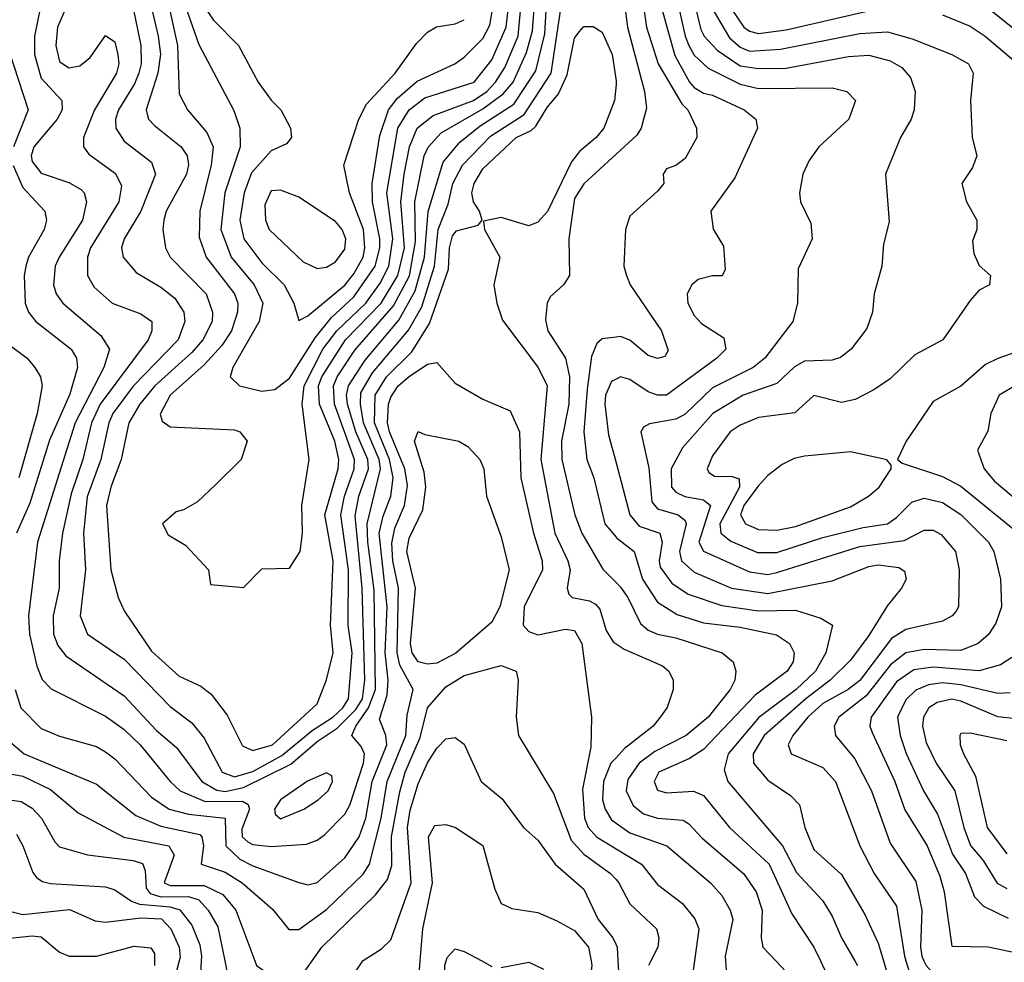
# Model space of a CAD drawing. Header units: inches. Extents: x 1793389 to 1900389, y 320802 to 470796.
# Tile 361 of 656: x 1828703 to 1830844, y 429997 to 432046. Entities that reach past the tile are written whole.
import ezdxf

# ---------------------------------------------------------------- set-up
doc = ezdxf.new("R2010")
doc.units = ezdxf.units.IN
doc.header["$MEASUREMENT"] = 0
for name, color, linetype in [('B8422', 7, 'Continuous'), ('B8423', 7, 'Continuous'), ('B8432', 7, 'Continuous'), ('B8433', 7, 'Continuous')]:
    doc.layers.add(name, color=color, linetype=linetype)

msp = doc.modelspace()

# ---------------------------------------------------------------- linework, layer by layer
at = {"layer": 'B8422', "color": 2}
for points, elevation in [([(1828996.3, 430000), (1828996.5, 429990)], 278), ([(1829050.1, 430000), (1829036.9, 429950), (1829031.7, 429910), (1829034.9, 429870), (1829048.9, 429848.9), (1829096.7, 429816.7), (1829130, 429803.8), (1829170, 429805.3), (1829210, 429816.5), (1829250, 429811.5), (1829273.4, 429793.4), (1829330, 429732), (1829350, 429717.4), (1829370.2, 429710.2), (1829470, 429710.2), (1829590, 429749.2), (1829620.4, 429770), (1829640.3, 429810), (1829646, 429850), (1829642.9, 429902.9), (1829627.8, 429970), (1829627.6, 429990), (1829630.4, 430000)], 282), ([(1829097.9, 430000), (1829094.2, 429934.2), (1829108.9, 429908.9), (1829130, 429892.7), (1829160.3, 429880.3), (1829210, 429877.4), (1829250, 429864.6), (1829318.9, 429818.9), (1829370, 429774.9), (1829390, 429766.7), (1829430, 429764.4), (1829568.7, 429790), (1829595.4, 429810), (1829607.1, 429850), (1829606.2, 429870), (1829595.3, 429910), (1829576.4, 429950), (1829572.2, 429972.2), (1829574.3, 430000)], 286), ([(1829148.9, 430000), (1829154.1, 429974.1), (1829169.2, 429949.2), (1829190, 429936.5), (1829230, 429924.4), (1829290, 429897.4), (1829330, 429890.4), (1829361.5, 429898.5), (1829390, 429934.8), (1829429.2, 429970), (1829449.3, 430000)], 290), ([(1829214.3, 430000), (1829218, 429990), (1829247.3, 429970), (1829290, 429955.8), (1829314.3, 429965.7), (1829339, 430000)], 294), ([(1829708.2, 430000), (1829730, 429988.2)], 282), ([(1829750, 429986), (1829810, 429997.3), (1829842, 429982)], 282), ([(1829945.8, 430000), (1829947.6, 429990), (1829939.5, 429930), (1829922.6, 429857.4), (1829925.7, 429830), (1829938.4, 429810), (1829983.2, 429763.2), (1830000, 429715.8)], 286)]:
    msp.add_lwpolyline(points, dxfattribs=dict(at, elevation=elevation))
at = {"layer": 'B8423', "color": 2}
for points, elevation in [([(1828963.7, 432183.7), (1829004.2, 432010), (1829009.1, 431970.9), (1829003.6, 431930), (1828978.4, 431850), (1828980.3, 431840.3), (1828983, 431830), (1828996, 431816), (1829054, 431770), (1829067, 431750), (1829070.2, 431730.2), (1829066, 431710), (1829022, 431630), (1829016.4, 431610), (1829014.4, 431590), (1829020.4, 431550), (1829030.4, 431530), (1829108.5, 431450), (1829122.6, 431410), (1829121.7, 431390), (1829101.5, 431350), (1829077.3, 431322.7), (1828997.3, 431250), (1828964.4, 431210), (1828940.2, 431170), (1828924, 431090), (1828901.1, 431030), (1828892, 430990), (1828901.3, 430850), (1828917.1, 430790), (1828930, 430761), (1828990, 430673.4), (1829050, 430619.3), (1829096.9, 430596.9), (1829119.6, 430579.6), (1829154.1, 430534.1), (1829187.3, 430467.3), (1829210, 430457.1), (1829253, 430470), (1829350, 430558.8), (1829370, 430611.3), (1829384.7, 430670), (1829379.1, 430730), (1829384.8, 430870), (1829367, 430970), (1829395.5, 431070), (1829397.4, 431090), (1829388.7, 431130), (1829355, 431210), (1829353, 431250), (1829360.2, 431270), (1829411.6, 431350), (1829489, 431430), (1829525.2, 431490), (1829539.6, 431550), (1829532.1, 431650), (1829539, 431710), (1829550.6, 431769.4), (1829567.4, 431810), (1829602, 431838), (1829690, 431870.2), (1829719.3, 431890), (1829737.8, 431910), (1829757.8, 431942.2), (1829787.5, 432010), (1829794.7, 432090)], 318), ([(1828820.4, 432110), (1828785.5, 432030), (1828781.5, 431990), (1828790, 431954.8), (1828810, 431941.3), (1828834.1, 431945.9), (1828856.3, 431963.7), (1828890, 432011.3), (1828910, 431998), (1828916.4, 431970), (1828918.4, 431950), (1828913.7, 431930), (1828865.7, 431850), (1828841.6, 431790), (1828842, 431770), (1828853.7, 431753.7), (1828911.5, 431711.5), (1828924.7, 431684.7), (1828918.7, 431650), (1828857.4, 431550), (1828850.3, 431530), (1828850.4, 431490), (1828864.8, 431464.8), (1828904, 431430), (1828966.6, 431406.6), (1828990.4, 431390), (1828990.4, 431370), (1828982.4, 431350), (1828878.2, 431210), (1828859.3, 431170), (1828840.2, 431090), (1828815.4, 431015.4), (1828796.1, 430930), (1828788.9, 430870), (1828788.8, 430810), (1828775.6, 430750), (1828776.9, 430710), (1828786, 430686), (1828803.4, 430663.4), (1828930, 430576.4), (1829000.8, 430500.8), (1829043.9, 430463.9), (1829099.5, 430390), (1829131.5, 430371.5), (1829150, 430368.4), (1829190, 430376.8), (1829292.5, 430427.5), (1829350, 430477.1), (1829393.7, 430506.3), (1829433.8, 430546.2), (1829448.5, 430570), (1829453.5, 430610), (1829447.9, 430810), (1829432.6, 430967.4), (1829441, 431010), (1829461.7, 431070), (1829459.9, 431090), (1829434.3, 431150), (1829416.1, 431210), (1829413.6, 431230), (1829418.2, 431250), (1829454.2, 431305.8), (1829527.3, 431392.7), (1829563.2, 431456.8), (1829583.6, 431530), (1829591.2, 431628.8), (1829623.9, 431736.1), (1829660.2, 431779.8), (1829704.6, 431815.4), (1829777.5, 431862.5), (1829825.4, 431934.6), (1829844.9, 432015.1), (1829851.5, 432130)], 310), ([(1829016.2, 432130), (1829046.4, 431990), (1829050, 431884.7), (1829068, 431850), (1829110, 431800.7), (1829123.7, 431770), (1829119.6, 431730), (1829094.6, 431630), (1829093.4, 431573.4), (1829108.5, 431530), (1829170.3, 431450), (1829177.4, 431430), (1829176.9, 431410), (1829164, 431370), (1829142.4, 431337.6), (1829104.4, 431295.6), (1829030.4, 431230), (1829008.5, 431188.5), (1829013.2, 431173.2), (1829030, 431160.7), (1829170, 431154.8), (1829182, 431150), (1829198, 431130), (1829184.7, 431090), (1829130, 431035.3), (1829090, 430998), (1829059.6, 430980.4), (1829043.6, 430976.4), (1829014, 430950), (1829026, 430926), (1829063.6, 430903.6), (1829114, 430850), (1829118, 430818), (1829190, 430812), (1829230, 430852), (1829290, 430854), (1829313.2, 430890), (1829318, 430930), (1829317, 430990), (1829332.3, 431090), (1829317.6, 431210), (1829322, 431250), (1829362.3, 431330), (1829392.5, 431370), (1829455.7, 431430), (1829486.9, 431473.1), (1829505.6, 431510), (1829514.4, 431570), (1829501.8, 431670), (1829525.3, 431810), (1829549.8, 431850), (1829584.2, 431875.8), (1829691.1, 431910), (1829730, 431958.7), (1829761.1, 432030), (1829766, 432074)], 322), ([(1828755.8, 432110), (1828735.6, 432010), (1828735.2, 431970), (1828750, 431919.1), (1828794.9, 431870), (1828795.8, 431850), (1828784.9, 431830), (1828734, 431770), (1828727.9, 431750), (1828730, 431738), (1828750, 431712.7), (1828810, 431692.4), (1828836.7, 431676.7), (1828843, 431670), (1828848.4, 431650), (1828839.5, 431610), (1828788.7, 431530), (1828780.3, 431510), (1828776.4, 431470), (1828782.4, 431450), (1828797.1, 431430), (1828879.4, 431359.4), (1828898.4, 431330), (1828886.3, 431290), (1828823.8, 431170), (1828741.5, 430910), (1828722.3, 430750), (1828724.6, 430710), (1828740.5, 430640.5), (1828751.7, 430611.7), (1828771.7, 430591.7), (1828890, 430532.2), (1828930, 430503.1), (1828964.9, 430470), (1829030.4, 430390), (1829052.4, 430370), (1829106.3, 430346.3), (1829187.3, 430347.3), (1829199.9, 430339.9), (1829202.6, 430330), (1829186.5, 430286.5), (1829187.1, 430270), (1829199.2, 430259.2), (1829210, 430253.1), (1829250, 430248.9), (1829326.5, 430253.5), (1829350, 430262.4), (1829365.9, 430274.1), (1829410, 430319.3), (1829421.2, 430338.8), (1829450.7, 430430), (1829453.3, 430450), (1829445.9, 430465.9), (1829425.1, 430490), (1829433.8, 430510), (1829462, 430550), (1829476.9, 430590), (1829474.3, 430805.7), (1829460.2, 430910), (1829459.1, 430950), (1829488, 431070), (1829484.6, 431090), (1829450.5, 431170), (1829444.1, 431210), (1829445.3, 431234.7), (1829470, 431278.5), (1829548.8, 431371.2), (1829578, 431422), (1829605.2, 431510), (1829612.9, 431590), (1829634.7, 431645.3), (1829645, 431690), (1829666, 431730), (1829727.1, 431792.9), (1829800.2, 431839.8), (1829859, 431930), (1829886.3, 432113.7)], 306), ([(1829065.4, 432070), (1829092.4, 431992.4), (1829168.8, 431848.8), (1829182, 431810), (1829182.3, 431770), (1829149.1, 431670), (1829140.2, 431590), (1829163.2, 431530), (1829212.9, 431470), (1829231.8, 431430), (1829223.6, 431390), (1829166.4, 431290), (1829160.5, 431270), (1829181, 431250), (1829230, 431238.7), (1829257.7, 431242.3), (1829290, 431266.7), (1829345.6, 431354.4), (1829381.1, 431398.9), (1829430, 431443.6), (1829476, 431510), (1829486, 431550), (1829486, 431570), (1829470.6, 431650), (1829469.8, 431690), (1829486, 431794), (1829505.3, 431850), (1829524.9, 431875.1), (1829567.6, 431912.4), (1829649.3, 431950), (1829670, 431964.4), (1829710, 432004.9), (1829725.7, 432034.3), (1829734.6, 432090)], 326), ([(1828950, 432070.8), (1828966.9, 431990), (1828967.2, 431950), (1828962.2, 431930), (1828953.1, 431906.9), (1828917.7, 431850), (1828911.7, 431830), (1828912, 431810), (1828930, 431781.6), (1828990, 431736.3), (1828998.4, 431710), (1828966.3, 431630), (1828930.4, 431570), (1828924.4, 431550), (1828928, 431530), (1828956.5, 431496.5), (1829010, 431464.9), (1829040.5, 431440.5), (1829060.3, 431410), (1829062.6, 431390), (1829047.4, 431350), (1828950, 431249.7), (1828906, 431190), (1828897.2, 431170), (1828879.2, 431090), (1828850, 431008.7), (1828842, 430930), (1828846.5, 430850), (1828834.4, 430750), (1828850.7, 430710), (1828930, 430655.8), (1829030, 430552.7), (1829077.7, 430517.7), (1829104.2, 430484.2), (1829143.1, 430410), (1829170, 430400.2), (1829210, 430411.8), (1829273.3, 430446.7), (1829339, 430501), (1829383.9, 430530), (1829405.6, 430550), (1829418.4, 430570), (1829426.5, 430670), (1829417.8, 430730), (1829418.1, 430850), (1829401.8, 430970), (1829409.8, 431010), (1829430.6, 431070), (1829431.3, 431090), (1829387.5, 431210), (1829385.7, 431250), (1829393.3, 431270), (1829432.1, 431327.9), (1829515.9, 431424.1), (1829550.8, 431489.2), (1829564.1, 431564.1), (1829562.2, 431650), (1829582.8, 431750), (1829591.4, 431768.6), (1829619.8, 431800.2), (1829710, 431852.3), (1829754.8, 431885.2), (1829776.5, 431910), (1829805.6, 431974.4), (1829818.5, 432021.5), (1829821.9, 432070)], 314), ([(1829106.9, 432070), (1829124.8, 432044.8), (1829179.3, 431990), (1829221.6, 431910), (1829250, 431870.8), (1829271.3, 431850), (1829292, 431810), (1829294, 431790), (1829283.6, 431776.4), (1829250, 431761.2), (1829207.2, 431712.8), (1829191.3, 431670), (1829182, 431610), (1829190.3, 431570), (1829230, 431517.6), (1829278.4, 431470), (1829299.3, 431430), (1829310, 431392), (1829330, 431402), (1829410, 431469), (1829430, 431493.7), (1829449.8, 431530), (1829454, 431550), (1829450.7, 431590), (1829420.5, 431670), (1829408, 431730), (1829440.9, 431830), (1829457.4, 431862.6), (1829519.6, 431930), (1829566, 431994), (1829590, 432018.8), (1829609.6, 432030.4), (1829650, 432037.1), (1829670, 432046)], 330), ([(1828693.1, 430590), (1828705.3, 430550), (1828750, 430505.5), (1828790, 430488.2), (1828870, 430466.4), (1828890, 430454.4), (1828910, 430439.3), (1828990, 430355.8), (1829028, 430330), (1829070, 430319.3), (1829150.1, 430310.1), (1829151.3, 430250), (1829181.5, 430221.5), (1829210, 430206.5), (1829310, 430170.4), (1829330, 430165.5), (1829350, 430170.5), (1829410, 430224.4), (1829441.7, 430270), (1829456.2, 430310), (1829469.8, 430390), (1829501.4, 430470), (1829499.7, 430490), (1829485.5, 430525.5), (1829502.2, 430577.8), (1829504.7, 430610), (1829498.1, 430670), (1829501.9, 430770), (1829485.2, 430930), (1829493.2, 430966.8), (1829509.9, 431010.1), (1829515, 431050), (1829507.6, 431090), (1829474.5, 431170), (1829476.5, 431230), (1829500.8, 431270), (1829555.7, 431324.3), (1829594.6, 431385.4), (1829636, 431504), (1829637.8, 431550), (1829644.1, 431575.9), (1829653.3, 431586.7), (1829700.4, 431599.6), (1829709.2, 431610), (1829702.9, 431630), (1829689.8, 431649.8), (1829686.3, 431670), (1829691.8, 431690), (1829710, 431722), (1829782.9, 431790), (1829815.1, 431804.9), (1829825.4, 431814.6), (1829850, 431854.9), (1829875.2, 431884.8), (1829894, 431926), (1829910, 432006), (1829920.1, 432019.9), (1829930, 432031), (1829950, 432031), (1829970, 432018.8), (1829991.7, 431970), (1830000, 431913.4)], 302), ([(1828679.3, 431979.3), (1828721.3, 431850), (1828689.3, 431770)], 302), ([(1830000, 431905.2), (1829996.3, 431870), (1829973.7, 431810), (1829957.1, 431790), (1829920.2, 431759.8), (1829903, 431737), (1829851, 431629), (1829830, 431606), (1829810, 431597.6), (1829750, 431616.2), (1829711.6, 431608.4), (1829714, 431590), (1829747.3, 431530), (1829734, 431470), (1829740.7, 431430), (1829753.2, 431393.2), (1829830.4, 431290), (1829850.2, 431250.2), (1829836.2, 431090), (1829866.7, 430930), (1829895.3, 430870), (1829900.3, 430850), (1829893.4, 430810), (1829897.3, 430797.3), (1829904.7, 430790), (1829942.5, 430782.5), (1829955.5, 430775.5), (1829964.9, 430764.9), (1829978.6, 430718.6), (1829993.7, 430693.7), (1830000, 430689.6)], 302), ([(1830000, 431753.4), (1829930, 431689.3), (1829910, 431657.2), (1829897.3, 431570), (1829898.8, 431490), (1829886, 431470), (1829856.7, 431443.3), (1829850.4, 431429.6), (1829846.7, 431393.3), (1829852, 431370), (1829890.2, 431310.2), (1829898.5, 431270), (1829897.2, 431210), (1829881.3, 431130), (1829882.3, 431090), (1829910.3, 430970), (1829925.7, 430930), (1829971.5, 430851.5), (1830000, 430822.6)], 306), ([(1828688.8, 431728.8), (1828710, 431681.3), (1828758, 431630), (1828761.6, 431610), (1828756.4, 431590), (1828722.6, 431530), (1828716.5, 431510), (1828713.1, 431490), (1828715.3, 431430), (1828722.4, 431410), (1828738, 431390), (1828814.9, 431330), (1828826.4, 431310), (1828828.5, 431290), (1828812.1, 431232.1), (1828767.8, 431132.2), (1828725.3, 430994.7), (1828696.5, 430930)], 302), ([(1828679.8, 431339.8), (1828719.1, 431310), (1828736.3, 431290), (1828748.2, 431270), (1828752.2, 431250), (1828740.9, 431190), (1828701.3, 431050)], 298), ([(1830000, 431355.7), (1829970, 431352), (1829958, 431342), (1829946.4, 431313.6), (1829937.5, 431242.5), (1829930.2, 431150.2), (1829936.5, 431090), (1829951.7, 431050), (1829975.3, 430950), (1830000, 430921)], 310), ([(1828679, 430479), (1828713, 430450), (1828870, 430384.4), (1828956, 430316), (1829010, 430293), (1829094.6, 430274.6), (1829099.5, 430270), (1829103.1, 430250), (1829098, 430210), (1829150, 430192.9), (1829186.7, 430170), (1829252.8, 430112.8), (1829288.2, 430068.2), (1829310, 430068), (1829370, 430111.8), (1829450, 430188.5), (1829464, 430210), (1829489.1, 430310), (1829502.3, 430390), (1829542.9, 430490), (1829545.7, 430534.3), (1829558.7, 430590), (1829530, 430642.9), (1829523.7, 430670), (1829526.9, 430810), (1829514.7, 430870), (1829512.1, 430907.9), (1829519.1, 430940.9), (1829540.3, 430990), (1829546.3, 431033.7), (1829541, 431070), (1829507, 431150), (1829502.9, 431170), (1829504.8, 431210), (1829510, 431225.5), (1829526.2, 431250), (1829550, 431270.2), (1829590, 431297.1), (1829610, 431301), (1829650, 431256), (1829710, 431221), (1829770, 431196), (1829790.2, 431150.2), (1829793.1, 431050), (1829820.2, 430930), (1829839.6, 430870), (1829840.3, 430850), (1829800.3, 430770), (1829798, 430730), (1829810, 430716.3), (1829830, 430708.7), (1829890, 430721.3), (1829910, 430718), (1829925.3, 430690), (1829946.8, 430530), (1829944.9, 430464.9), (1829926.9, 430373.1), (1829931.5, 430310), (1829939.6, 430290), (1829957.6, 430270), (1830000, 430244)], 298), ([(1830000, 431264.5), (1829990, 431259.5), (1829977.4, 431230), (1829975.6, 431210), (1829983.7, 431143.7), (1830000, 431083)], 314), ([(1829339, 430000), (1829360.5, 430030), (1829476.6, 430143.4), (1829503.1, 430176.9), (1829512.7, 430207.3), (1829511.6, 430270), (1829530, 430367.3), (1829541.5, 430410), (1829574.3, 430485.7), (1829590, 430550.3), (1829630, 430596), (1829670, 430620.3), (1829750, 430642.4), (1829782.8, 430630), (1829787.3, 430610), (1829782.8, 430530), (1829787.7, 430490), (1829864.2, 430364.2), (1829902.3, 430262.3), (1829930, 430231.8), (1829988.2, 430190), (1830000, 430176.7)], 294), ([(1829449.3, 430000), (1829450, 430001), (1829490, 430026), (1829510, 430046), (1829554.2, 430170), (1829546.6, 430290), (1829552.2, 430327.8), (1829570, 430384.9), (1829590, 430430.5), (1829610, 430462.8), (1829630, 430482.8), (1829650, 430486), (1829670, 430471.3), (1829706.8, 430390), (1829752.3, 430352.3), (1829798.8, 430290), (1829830, 430262.8), (1829867.7, 430210), (1829930, 430156.3), (1829961.3, 430090), (1829993, 430050), (1830000, 430035.1)], 290), ([(1830000, 430441.7), (1829989, 430430), (1829972.4, 430390), (1829970.3, 430350), (1829976, 430330), (1829990, 430307), (1830000, 430299.8)], 302), ([(1828650, 430412.2), (1828710, 430401.5), (1828770, 430372.9), (1828830, 430321.6), (1828929.3, 430269.3), (1829027.7, 430250), (1829038.9, 430230), (1829017, 430170), (1829030, 430164), (1829104, 430164), (1829144.7, 430144.7), (1829173.4, 430110), (1829214.3, 430000)], 294), ([(1828630, 430357.4), (1828706.4, 430346.4), (1828730, 430332.2), (1828750.4, 430310), (1828779.2, 430259.2), (1828790, 430248.2), (1828850.4, 430230.4), (1828950, 430218.3), (1828970, 430212), (1828976.3, 430196.3), (1828978, 430158), (1828986.5, 430146.5), (1829010, 430139.3), (1829070, 430140.2), (1829092.6, 430132.6), (1829113.1, 430110), (1829133.8, 430073.8), (1829148.9, 430000)], 290), ([(1829574.3, 430000), (1829579.8, 430070), (1829601.1, 430170), (1829592.3, 430270), (1829605.6, 430294.4), (1829630, 430296.3), (1829651, 430290), (1829710, 430250.7), (1829736.3, 430156.3), (1829750, 430124.7), (1829773.7, 430113.7), (1829830, 430104.9), (1829870, 430087.7), (1829910, 430066.4), (1829940.2, 430030), (1829945.8, 430000)], 286), ([(1828695.8, 430275.8), (1828710.2, 430250.2), (1828731.9, 430191.9), (1828740.7, 430180.7), (1828752.4, 430172.4), (1828770, 430168.2), (1828890, 430161.3), (1828910, 430154.4), (1828946, 430130), (1828963.4, 430123.4), (1829030, 430117.3), (1829051.3, 430111.3), (1829077.5, 430077.5), (1829094.8, 430034.8), (1829098.5, 430010), (1829097.9, 430000)], 286), ([(1828686.7, 430106.7), (1828710, 430101.1), (1828811.5, 430111.5), (1828866.9, 430086.9), (1828890, 430084.4), (1828966.2, 430093.8), (1829011.4, 430091.4), (1829031.5, 430070), (1829050.2, 430030), (1829052.1, 430007.9), (1829050.1, 430000)], 282), ([(1828668, 430048), (1828730, 430054.6), (1828750, 430052.4), (1828790, 430019.1), (1828810.5, 430010.5), (1828870, 430010.3), (1828952.2, 430032.2), (1828988.2, 430028.2), (1828996, 430016), (1828996.3, 430000)], 278), ([(1829630.4, 430000), (1829632.5, 430007.5), (1829650, 430026), (1829670, 430020.7), (1829708.2, 430000)], 282)]:
    msp.add_lwpolyline(points, dxfattribs=dict(at, elevation=elevation))
for points, elevation in [([(1829270, 431675.6), (1829250, 431674), (1829236.1, 431643.9), (1829237.6, 431610), (1829246, 431590), (1829319.3, 431519.3), (1829350, 431504.9), (1829370, 431508), (1829390, 431519.3), (1829410, 431547.3), (1829412.3, 431570), (1829404.2, 431590), (1829390, 431607.3), (1829310, 431660.5)], 334), ([(1829590, 430644.8), (1829570, 430649.8), (1829556.8, 430670), (1829553.3, 430690), (1829564.2, 430810), (1829544.8, 430890), (1829550, 430918.8), (1829579.8, 430980.2), (1829586, 431030), (1829582.5, 431062.5), (1829562, 431130), (1829570, 431151), (1829584.5, 431144.5), (1829658, 431130), (1829678, 431118), (1829704, 431090), (1829712.7, 431070), (1829718, 431010), (1829750, 430922), (1829767.7, 430850), (1829747, 430770), (1829730, 430736.2), (1829651.3, 430668.7), (1829610, 430647.1)], 294), ([(1829370, 430409.2), (1829329, 430391), (1829270.6, 430350), (1829257.1, 430330), (1829258.8, 430318.8), (1829270, 430308.7), (1829321.2, 430330), (1829352.3, 430350), (1829374, 430370), (1829383.7, 430390), (1829382, 430402)], 310)]:
    msp.add_lwpolyline(points, close=True, dxfattribs=dict(at, elevation=elevation))
at = {"layer": 'B8432', "color": 2}
for points, elevation in [([(1830004.2, 430000), (1830013, 429850)], 290), ([(1830075.5, 430000), (1830070.5, 429990)], 294), ([(1830170.3, 430000), (1830166, 429970)], 298), ([(1830237.8, 430000), (1830240.4, 429970)], 302), ([(1830347.4, 430000), (1830370, 429976)], 306), ([(1830444.4, 430000), (1830477, 429930)], 310), ([(1830519.2, 430000), (1830524.9, 429990)], 314), ([(1830581.4, 430000), (1830590.3, 429970)], 318), ([(1830630.2, 430000), (1830637.2, 429977.2)], 322), ([(1830669.7, 430000), (1830674.3, 429990), (1830692.7, 429970), (1830730, 429951.7), (1830825.5, 429945.5), (1830910, 429923.8), (1830970, 429920.5), (1831030, 429928.4), (1831130, 429954.4), (1831210, 429960.3), (1831281.3, 429978.7), (1831490, 429975.5), (1831610.4, 430000)], 326)]:
    msp.add_lwpolyline(points, dxfattribs=dict(at, elevation=elevation))
at = {"layer": 'B8433', "color": 2}
for points, elevation in [([(1830000, 432154.3), (1830012, 432132), (1830024.9, 432030), (1830061.7, 431890), (1830066.4, 431853.6), (1830054.8, 431810), (1830045.2, 431794.8), (1830000, 431753.4)], 306), ([(1830119.3, 432150), (1830150.1, 432010.1), (1830158.2, 431990), (1830170, 431968.8), (1830200.4, 431940.4), (1830270, 431905.8), (1830310, 431896.1), (1830470, 431898), (1830502, 431890), (1830521, 431870), (1830506, 431830), (1830441, 431770), (1830419.8, 431740.2), (1830406, 431710), (1830398.8, 431670), (1830401, 431650), (1830423.5, 431603.5), (1830426.8, 431570), (1830395.9, 431504.1), (1830394.8, 431430), (1830384.7, 431390), (1830323.8, 431310), (1830298, 431290), (1830210, 431245.4), (1830150, 431188.4), (1830130, 431177.7), (1830072.8, 431167.2), (1830059.8, 431160.2), (1830054, 431150), (1830071.5, 431071.5), (1830078, 430998), (1830090, 430982.6), (1830134.8, 430970), (1830150, 430957.3), (1830152.4, 430950), (1830138, 430890), (1830142.6, 430870), (1830170, 430844.9), (1830250.8, 430810), (1830330, 430798.8), (1830470, 430826), (1830550, 430857.4), (1830570, 430861.1), (1830615.3, 430855.3), (1830627.3, 430847.3), (1830630.8, 430830), (1830620.7, 430810), (1830590, 430772.3), (1830550, 430707.6), (1830510, 430654), (1830466, 430610), (1830412.6, 430570), (1830322, 430490), (1830298.3, 430450), (1830298.7, 430430), (1830330, 430392.7), (1830379.5, 430359.5), (1830399.3, 430339.3), (1830410.4, 430290), (1830430, 430242), (1830490, 430188), (1830541.2, 430101.2), (1830570, 430038.8), (1830581.4, 430000)], 318), ([(1830158.8, 432130), (1830184.4, 432024.4), (1830191.6, 432010), (1830219.8, 431979.8), (1830270, 431945.4), (1830310, 431939.7), (1830370, 431940.7), (1830505.7, 431965.7), (1830550, 431968.9), (1830596.5, 431956.5), (1830621.8, 431941.8), (1830640.7, 431920.7), (1830650.5, 431890), (1830648, 431850), (1830642, 431830), (1830618.8, 431790), (1830586, 431710), (1830593.7, 431606.3), (1830582, 431558), (1830578, 431510), (1830561, 431450), (1830558, 431410), (1830545.4, 431374.6), (1830511, 431330), (1830488.4, 431311.6), (1830470, 431305.6), (1830410, 431303.5), (1830388.3, 431291.7), (1830350, 431255.1), (1830276.3, 431230), (1830210.4, 431190), (1830144.4, 431115.6), (1830120.2, 431070), (1830120.3, 431030), (1830130, 431018.7), (1830149.3, 431009.3), (1830190, 431002.3), (1830205.3, 430990), (1830180.2, 430910), (1830190, 430890.4), (1830290, 430845.5), (1830330, 430840.2), (1830350, 430844.4), (1830530, 430900.7), (1830626.3, 430913.7), (1830670, 430936.4), (1830690, 430936.4), (1830707.3, 430927.3), (1830738.4, 430890), (1830746, 430850), (1830744.9, 430770), (1830739.5, 430760.5), (1830730.8, 430750), (1830710, 430738.4), (1830630, 430720.5), (1830599, 430701), (1830530, 430609.8), (1830504.9, 430590), (1830450, 430559.3), (1830416.9, 430530), (1830384.4, 430490), (1830374, 430470), (1830381, 430450), (1830450, 430420.4), (1830477.6, 430390), (1830530.4, 430250), (1830561.3, 430190), (1830610, 430118.8), (1830627.1, 430010), (1830630.2, 430000)], 322), ([(1830054.7, 432110), (1830066, 432030), (1830091.4, 431950), (1830143.2, 431863.2), (1830156.4, 431850), (1830174.8, 431810), (1830176, 431790), (1830150, 431744), (1830130, 431729), (1830110, 431722), (1830102.8, 431710), (1830104, 431690), (1830090, 431673.2), (1830030, 431619), (1830020.7, 431590), (1830017.3, 431510), (1830023, 431490), (1830030.6, 431470), (1830099.1, 431370), (1830113.2, 431326.8), (1830106, 431314), (1830090, 431309.3), (1830070, 431316), (1830030, 431349.4), (1830010, 431357), (1830000, 431355.7)], 310), ([(1830093.4, 432093.4), (1830128, 431968), (1830159.6, 431910), (1830170, 431898.9), (1830190, 431886.5), (1830210, 431881.7), (1830278.8, 431850), (1830304, 431830), (1830307.3, 431810), (1830258, 431702), (1830206, 431630), (1830210.9, 431590.9), (1830234, 431554), (1830237.3, 431502.7), (1830230.6, 431489.4), (1830210, 431489.2), (1830178.8, 431481.2), (1830164.7, 431470), (1830154.8, 431450), (1830156.3, 431430), (1830170, 431402.8), (1830185.9, 431385.9), (1830234.2, 431354.2), (1830239.1, 431330), (1830219.1, 431310), (1830110, 431229.7), (1830090, 431229.7), (1830070, 431237.4), (1830030, 431263.6), (1830010, 431269.6), (1830000, 431264.5)], 314), ([(1830209.2, 432070), (1830246.9, 432006.9), (1830270, 431986), (1830290, 431977.8), (1830357.8, 431982.2), (1830530, 432016.1), (1830590, 432019.5), (1830644.2, 432004.2), (1830730, 431970.4), (1830766.8, 431950), (1830776.3, 431930), (1830770.8, 431870), (1830774.8, 431790), (1830784.7, 431750), (1830775.3, 431724.7), (1830752, 431690), (1830762, 431650), (1830784.7, 431610), (1830784.7, 431590), (1830775.3, 431564.7), (1830778, 431538), (1830790, 431512), (1830814, 431490), (1830812, 431470), (1830790, 431458), (1830770, 431435.3), (1830711, 431350), (1830650, 431317.2), (1830595.3, 431264.7), (1830559.2, 431240.8), (1830519.9, 431220.1), (1830490, 431213.6), (1830430, 431229.2), (1830388.7, 431191.3), (1830310, 431181.3), (1830270, 431164.7), (1830248.2, 431150), (1830210, 431098), (1830198.4, 431070), (1830202, 431062), (1830214, 431054), (1830252.9, 431052.9), (1830268, 431048), (1830268.8, 431030), (1830225.8, 430950), (1830227.6, 430930), (1830250, 430912.7), (1830307.5, 430887.5), (1830350, 430888), (1830450, 430920.2), (1830537.5, 430942.5), (1830590, 430950.4), (1830610, 430963.8), (1830643.1, 430996.9), (1830670, 431005.7), (1830710, 430996.5), (1830750, 430970.3), (1830810.2, 430910.2), (1830821.6, 430890), (1830835.8, 430830), (1830838.4, 430770), (1830825.9, 430734.1), (1830810.2, 430709.8), (1830787.3, 430690), (1830750, 430675.1), (1830670, 430677.2), (1830630, 430669.8), (1830596.6, 430643.4), (1830543.6, 430576.5), (1830484.4, 430530), (1830474.4, 430510), (1830477.1, 430490), (1830519.1, 430439.1), (1830555.3, 430370), (1830595.9, 430255.9), (1830652.3, 430172.3), (1830665.2, 430110), (1830662.2, 430030), (1830665.2, 430010), (1830669.7, 430000)], 326), ([(1830250.2, 432070), (1830278, 432030), (1830290, 432020.8), (1830310, 432015.8), (1830370, 432023.9), (1830590, 432074.6)], 330), ([(1830790, 432086.7), (1830870, 432022.6)], 334), ([(1830710, 432056.5), (1830770, 432031.8), (1830803, 432010), (1830874, 431950)], 330), ([(1830000, 431913.4), (1830000.5, 431910), (1830000, 431905.2)], 302), ([(1830904.7, 431335.3), (1830830, 431309.6), (1830803.8, 431296.2), (1830750, 431249.5), (1830690, 431216), (1830630.7, 431130), (1830612, 431090), (1830622, 431082), (1830710, 431053.1), (1830750, 431032), (1830875.5, 430930)], 330), ([(1830870, 431251.5), (1830833.4, 431230), (1830814.9, 431190), (1830808.2, 431151.8), (1830786, 431110), (1830800.4, 431070), (1830822.7, 431042.7), (1830877.5, 430997.5)], 334), ([(1830000, 431083), (1830030.3, 430970), (1830050, 430945.2), (1830094.9, 430930), (1830100.2, 430910), (1830093.6, 430870), (1830096.2, 430856.2), (1830121, 430821), (1830157, 430797), (1830230, 430772.3), (1830310, 430760.7), (1830390, 430762.3), (1830445.1, 430745.1), (1830471, 430730), (1830456, 430670), (1830433.8, 430630), (1830391.4, 430590), (1830310.8, 430529.2), (1830243.6, 430450), (1830235.3, 430415.3), (1830243.1, 430390), (1830362, 430250), (1830392.3, 430192.3), (1830450, 430130.6), (1830470, 430097.3), (1830490.4, 430050), (1830519.2, 430000)], 314), ([(1830000, 430921), (1830000.4, 430920.4), (1830039.3, 430890), (1830057.7, 430830), (1830090, 430779.5), (1830133.1, 430753.1), (1830190, 430734.9), (1830270, 430725.5), (1830348.6, 430708.6), (1830377.3, 430690), (1830387.7, 430670), (1830385.5, 430650), (1830372.4, 430630), (1830302.3, 430577.7), (1830190, 430459.7), (1830159.9, 430440.1), (1830093.4, 430410), (1830083.1, 430390), (1830090, 430371), (1830110, 430365.7), (1830168.7, 430368.7), (1830190, 430359.3), (1830246.4, 430290), (1830332.9, 430210), (1830382, 430102), (1830430.4, 430030), (1830444.4, 430000)], 310), ([(1830000, 430822.6), (1830010, 430812.4), (1830025.3, 430790), (1830053.5, 430733.5), (1830070, 430718.7), (1830090, 430710.3), (1830130, 430702.3), (1830231, 430670), (1830254.8, 430650), (1830260.7, 430630), (1830258, 430610), (1830248, 430590), (1830200.4, 430530), (1830152.7, 430490), (1830084.5, 430455.5), (1830050.3, 430430), (1830025.3, 430394.7), (1830021.7, 430370), (1830037.6, 430337.6), (1830059.7, 430319.7), (1830090, 430310.3), (1830145.9, 430305.8), (1830158.2, 430298.2), (1830187.1, 430267.1), (1830277.1, 430190), (1830304.9, 430150), (1830318, 430110), (1830315.5, 430050), (1830319.1, 430030), (1830347.4, 430000)], 306), ([(1830000, 430689.6), (1830018, 430678), (1830101.1, 430641.1), (1830114.8, 430630), (1830124, 430610), (1830124, 430590), (1830110.9, 430550.9), (1830096.3, 430530), (1830080.5, 430510), (1830018.6, 430461.4), (1830000, 430441.7)], 302), ([(1830860.6, 430659.4), (1830836.3, 430643.7), (1830790, 430630.9), (1830690, 430638.5), (1830647.3, 430632.7), (1830610, 430606.9), (1830554.6, 430530), (1830552, 430510), (1830556.7, 430496.7), (1830606.3, 430390), (1830628.1, 430328.1), (1830676.5, 430250), (1830704.1, 430184.1), (1830713.4, 430150), (1830730, 430032), (1830809.5, 430030.5), (1830930, 430004.9)], 330), ([(1830856.9, 430583.1), (1830830, 430581.1), (1830750, 430600.2), (1830710, 430604.6), (1830679.5, 430600.5), (1830651.8, 430588.2), (1830630, 430567.3), (1830611.8, 430530), (1830617.7, 430490), (1830631.1, 430451.1), (1830668.9, 430370), (1830698.8, 430318.8), (1830731.9, 430231.9), (1830760.3, 430190), (1830779.4, 430139.4), (1830799, 430119), (1830853, 430093)], 334), ([(1830870, 430526), (1830830, 430530.9), (1830750, 430564.8), (1830730, 430568.7), (1830698.2, 430561.8), (1830680.3, 430550), (1830668.9, 430530), (1830666.3, 430510), (1830674.5, 430474.5), (1830696.5, 430430), (1830736.5, 430370), (1830756.1, 430290), (1830771.1, 430251.1), (1830798.6, 430218.6), (1830829.2, 430169.2), (1830850, 430157.4)], 338), ([(1830850, 430478.5), (1830770, 430495.1), (1830750, 430494), (1830747.3, 430490), (1830748.2, 430470), (1830755.5, 430450), (1830781.5, 430401.5), (1830807.4, 430290), (1830850, 430233)], 342), ([(1830000, 430299.8), (1830030, 430278.3), (1830110.6, 430250), (1830205.5, 430170), (1830230, 430142), (1830248.5, 430110), (1830253.7, 430090), (1830237, 430010), (1830237.8, 430000)], 302), ([(1830000, 430244), (1830055.5, 430210), (1830090, 430166), (1830144.8, 430124.8), (1830171.7, 430091.7), (1830180.4, 430070), (1830170.3, 430000)], 298), ([(1830000, 430176.7), (1830006, 430170), (1830030, 430124), (1830087.7, 430070), (1830093, 430050), (1830090.6, 430030), (1830075.5, 430000)], 294), ([(1830000, 430035.1), (1830002.4, 430030), (1830004.2, 430000)], 290)]:
    msp.add_lwpolyline(points, dxfattribs=dict(at, elevation=elevation))
at = {"layer": 'B8433', "color": 2, "elevation": 330}
msp.add_lwpolyline([(1830510, 431107), (1830410, 431097.4), (1830387.7, 431092.3), (1830361, 431079), (1830330, 431055.4), (1830308.4, 431031.6), (1830278, 430990), (1830270.3, 430970), (1830281.6, 430950), (1830310, 430937.7), (1830350, 430936.5), (1830390, 430944.4), (1830510, 430987), (1830549.2, 431010), (1830572.3, 431030), (1830598, 431070), (1830598, 431078), (1830588.9, 431088.9), (1830586, 431090)], close=True, dxfattribs=at)

doc.saveas('drawing.dxf')
